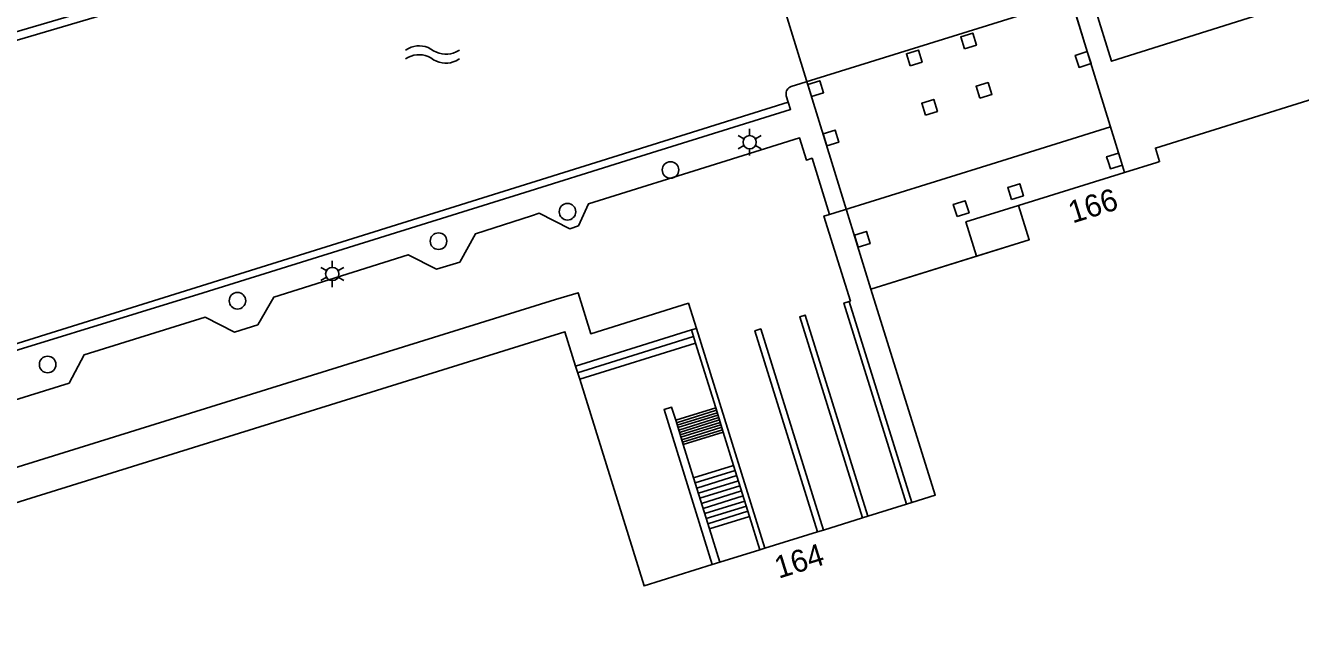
# Model space of a CAD drawing. Extents: x 122462 to 123306, y 485548 to 486417.
# Drawn here: x 122575 to 122661.2, y 486218.9 to 486259.3 of the extents above; entities that cross this region are included whole.
import ezdxf

# ---------------------------------------------------------------- set-up
doc = ezdxf.new("R2010")
doc.units = 0
for name, color, linetype in [('B-WE-IE-MEUBILAIR_WEGMEUBILAIR_VERKEERSBORD-S', 7, 'Continuous'), ('Level 1', 7, 'Continuous'), ('Level 10', 7, 'Continuous'), ('Level 15', 7, 'Continuous'), ('Level 17', 7, 'Continuous'), ('Level 21', 7, 'Continuous'), ('Level 30', 7, 'Continuous'), ('Level 31', 7, 'Continuous'), ('Level 33', 7, 'Continuous'), ('Level 34', 7, 'Continuous'), ('Level 50', 7, 'Continuous'), ('Level 53', 7, 'Continuous'), ('Level 55', 7, 'Continuous')]:
    doc.layers.add(name, color=color, linetype=linetype)

msp = doc.modelspace()

# ---------------------------------------------------------------- linework, layer by layer
at = {"layer": 'Level 1'}
for p, q in [((122612.185, 486236.237), (122612.463, 486235.343)), ((122631.928, 486226.083), (122634.557, 486226.902)), ((122634.557, 486226.902), (122634.911, 486227.012)), ((122628.935, 486225.151), (122631.566, 486225.97)), ((122631.566, 486225.97), (122631.928, 486226.083)), ((122624.983, 486223.92), (122628.542, 486225.029)), ((122628.542, 486225.029), (122628.935, 486225.151)), ((122621.937, 486222.972), (122624.643, 486223.814)), ((122624.643, 486223.814), (122624.983, 486223.92)), ((122621.425, 486222.812), (122621.937, 486222.972))]:
    msp.add_line(p, q, dxfattribs=at)
for points in [[(122651.459, 486250), (122651.655, 486250.061), (122651.37, 486250.979), (122664.62, 486255.11)], [(122642.123, 486247.092), (122649.294, 486249.327), (122651.459, 486250)], [(122639.286, 486243.663), (122642.846, 486244.771), (122642.123, 486247.092)], [(122634.911, 486227.012), (122636.491, 486227.504), (122632.15, 486241.439), (122639.286, 486243.663)], [(122568.185, 486205.52), (122562.62, 486223.35), (122611.459, 486238.559), (122612.185, 486236.237)], [(122612.463, 486235.343), (122616.813, 486221.376), (122621.425, 486222.812)]]:
    msp.add_lwpolyline(points, dxfattribs=at)
at = {"layer": 'Level 10'}
for points in [[(122649.086, 486250), (122637.509, 486287.509), (122619.66, 486281.92), (122629.509, 486250)], [(122629.509, 486250), (122632.15, 486241.439)], [(122632.15, 486241.439), (122642.846, 486244.771), (122642.123, 486247.092), (122649.294, 486249.327), (122649.086, 486250)]]:
    msp.add_lwpolyline(points, dxfattribs=at)
at = {"layer": 'Level 15'}
for p, q in [((122626.563, 486254.069), (122613.551, 486250)), ((122613.551, 486250), (122569.314, 486236.167))]:
    msp.add_line(p, q, dxfattribs=at)
for points in [[(122550.196, 486251.234), (122550.057, 486251.714), (122621.32, 486272.63), (122621.725, 486271.283), (122622.834, 486271.63)], [(122622.982, 486271.151), (122621.848, 486270.798), (122621.764, 486270.784), (122621.68, 486270.784), (122621.596, 486270.799), (122621.516, 486270.827), (122621.442, 486270.869), (122621.377, 486270.922), (122621.321, 486270.986), (122621.277, 486271.059), (122621.246, 486271.138), (122620.984, 486272.01), (122574.983, 486258.42), (122550.196, 486251.234)], [(122615.226, 486250), (122626.711, 486253.591), (122626.563, 486254.069)], [(122569.314, 486236.167), (122569.438, 486235.769), (122587.022, 486241.181), (122608.75, 486247.975), (122615.226, 486250)]]:
    msp.add_lwpolyline(points, dxfattribs=at)
at = {"layer": 'Level 17'}
for p, q in [((122646.771, 486257.493), (122645.99, 486260.026)), ((122640.626, 486250), (122648.342, 486252.402)), ((122629.35, 486246.49), (122640.626, 486250))]:
    msp.add_line(p, q, dxfattribs=at)
for points in [[(122647.698, 486260.681), (122647.254, 486260.541), (122648.404, 486256.843), (122711.12, 486276.603), (122725.537, 486281.145), (122725.675, 486281.196), (122725.808, 486281.26), (122725.933, 486281.337), (122726.05, 486281.426), (122726.158, 486281.526), (122726.256, 486281.637), (122726.343, 486281.756), (122726.417, 486281.883), (122726.478, 486282.017), (122726.527, 486282.156), (122726.561, 486282.299), (122726.581, 486282.445), (122726.586, 486282.592), (122726.578, 486282.739), (122726.554, 486282.885), (122726.517, 486283.027), (122725.93, 486284.893)], [(122626.563, 486254.069), (122626.428, 486254.502), (122626.41, 486254.587), (122626.406, 486254.674), (122626.418, 486254.76), (122626.445, 486254.843), (122626.485, 486254.92), (122626.538, 486254.989), (122626.602, 486255.048), (122626.676, 486255.095), (122626.756, 486255.128), (122645.676, 486261.045)], [(122628.257, 486250), (122628.168, 486250.287), (122627.784, 486250.167), (122627.32, 486251.659), (122622.002, 486250)], [(122622.002, 486250), (122613.061, 486247.211), (122612.371, 486245.711), (122611.801, 486245.521), (122609.731, 486246.571), (122609.203, 486246.4), (122605.411, 486245.171), (122604.351, 486243.261), (122602.791, 486242.791), (122600.861, 486243.761), (122591.781, 486240.901), (122590.701, 486239.031), (122589.131, 486238.521), (122587.141, 486239.541), (122578.981, 486237.001), (122577.951, 486235.091), (122562.791, 486230.361)], [(122629.35, 486246.49), (122628.257, 486250)], [(122630.676, 486240.61), (122630.754, 486240.634), (122628.968, 486246.371), (122629.35, 486246.49)], [(122562.83, 486225.799), (122610.835, 486240.728), (122612.348, 486241.198), (122613.211, 486238.425), (122619.812, 486240.481), (122620.355, 486238.782)]]:
    msp.add_lwpolyline(points, dxfattribs=at)
at = {"layer": 'Level 21'}
for p, q in [((122630.676, 486240.61), (122634.911, 486227.012)), ((122620.355, 486238.782), (122620.015, 486238.676)), ((122620.015, 486238.676), (122620.293, 486237.782)), ((122624.983, 486223.92), (122620.355, 486238.782)), ((122620.293, 486237.782), (122621.655, 486233.41)), ((122621.655, 486233.41), (122622.165, 486231.772)), ((122618.949, 486232.568), (122619.459, 486230.929)), ((122622.165, 486231.772), (122622.866, 486229.522)), ((122619.459, 486230.929), (122620.16, 486228.679)), ((122622.866, 486229.522), (122623.94, 486226.072)), ((122620.16, 486228.679), (122621.234, 486225.23)), ((122623.94, 486226.072), (122624.643, 486223.814)), ((122621.234, 486225.23), (122621.937, 486222.972))]:
    msp.add_line(p, q, dxfattribs=at)
for points in [[(122634.557, 486226.902), (122630.323, 486240.5), (122630.676, 486240.61)], [(122631.566, 486225.97), (122627.332, 486239.569), (122627.693, 486239.681), (122631.928, 486226.083)], [(122628.542, 486225.029), (122624.308, 486238.627), (122624.701, 486238.749), (122628.935, 486225.151)], [(122621.425, 486222.812), (122618.162, 486233.292), (122618.674, 486233.451), (122618.949, 486232.568)]]:
    msp.add_lwpolyline(points, dxfattribs=at)
at = {"layer": 'Level 30'}
msp.add_lwpolyline([(122639.286, 486243.663), (122638.563, 486245.983), (122642.123, 486247.092)], dxfattribs=at)
at = {"layer": 'Level 31'}
for p, q in [((122612.185, 486236.237), (122620.015, 486238.676)), ((122620.293, 486237.782), (122612.463, 486235.343)), ((122618.949, 486232.568), (122621.655, 486233.41)), ((122622.165, 486231.772), (122619.459, 486230.929)), ((122620.16, 486228.679), (122622.866, 486229.522)), ((122623.94, 486226.072), (122621.234, 486225.23))]:
    msp.add_line(p, q, dxfattribs=at)
at = {"layer": 'Level 33'}
for p, q in [((122612.324, 486235.79), (122620.154, 486238.229)), ((122619, 486232.404), (122621.706, 486233.246)), ((122619.051, 486232.24), (122621.757, 486233.082)), ((122619.102, 486232.076), (122621.808, 486232.918)), ((122619.153, 486231.912), (122621.859, 486232.754)), ((122619.204, 486231.748), (122621.91, 486232.59)), ((122619.255, 486231.584), (122621.961, 486232.426)), ((122619.306, 486231.42), (122622.012, 486232.262)), ((122619.357, 486231.256), (122622.063, 486232.098)), ((122619.408, 486231.092), (122622.115, 486231.934)), ((122620.267, 486228.335), (122622.974, 486229.177)), ((122620.374, 486227.989), (122623.081, 486228.832)), ((122620.482, 486227.645), (122623.189, 486228.487)), ((122620.59, 486227.3), (122623.296, 486228.142)), ((122620.697, 486226.955), (122623.404, 486227.797)), ((122620.805, 486226.61), (122623.511, 486227.452)), ((122620.912, 486226.265), (122623.618, 486227.107)), ((122621.019, 486225.92), (122623.726, 486226.762)), ((122621.126, 486225.575), (122623.833, 486226.417))]:
    msp.add_line(p, q, dxfattribs=at)
at = {"layer": 'Level 34'}
for points in [[(122638.467, 486257.684), (122638.214, 486258.496), (122639.026, 486258.749), (122639.279, 486257.937), (122638.467, 486257.684)], [(122634.792, 486256.54), (122634.539, 486257.352), (122635.35, 486257.604), (122635.603, 486256.792), (122634.792, 486256.54)], [(122646.771, 486257.493), (122647.022, 486256.681), (122646.211, 486256.428), (122645.96, 486257.24), (122646.771, 486257.493)], [(122628.129, 486254.466), (122627.879, 486255.278), (122628.691, 486255.53), (122628.941, 486254.718), (122628.129, 486254.466)], [(122639.508, 486254.341), (122639.256, 486255.153), (122640.068, 486255.406), (122640.321, 486254.594), (122639.508, 486254.341)], [(122635.832, 486253.197), (122635.579, 486254.008), (122636.391, 486254.261), (122636.643, 486253.45), (122635.832, 486253.197)], [(122629.162, 486251.121), (122628.911, 486251.932), (122629.723, 486252.185), (122629.974, 486251.373), (122629.162, 486251.121)], [(122648.196, 486250), (122648.075, 486250.387), (122648.886, 486250.639)], [(122649.139, 486249.829), (122648.328, 486249.577), (122648.196, 486250)], [(122641.642, 486247.495), (122641.39, 486248.307), (122642.201, 486248.56), (122642.454, 486247.748), (122641.642, 486247.495)], [(122637.966, 486246.351), (122637.714, 486247.163), (122638.525, 486247.416), (122638.777, 486246.603), (122637.966, 486246.351)], [(122631.278, 486244.269), (122631.028, 486245.081), (122631.84, 486245.334), (122632.091, 486244.522), (122631.278, 486244.269)]]:
    msp.add_lwpolyline(points, dxfattribs=at)
at = {"layer": 'Level 50'}
for p, q in [((122623.95, 486251.817), (122623.95, 486252.267)), ((122623.56, 486251.592), (122623.17, 486251.817)), ((122624.729, 486251.817), (122624.339, 486251.592)), ((122623.56, 486251.142), (122623.17, 486250.917)), ((122623.95, 486250.467), (122623.95, 486250.917)), ((122624.729, 486250.917), (122624.339, 486251.142)), ((122595.352, 486242.686), (122594.962, 486242.911)), ((122595.742, 486242.911), (122595.742, 486243.361)), ((122596.521, 486242.911), (122596.131, 486242.686)), ((122595.352, 486242.236), (122594.962, 486242.011)), ((122595.742, 486241.561), (122595.742, 486242.011)), ((122596.521, 486242.011), (122596.131, 486242.236))]:
    msp.add_line(p, q, dxfattribs=at)
for centre in [(122623.95, 486251.367), (122595.742, 486242.461)]:
    msp.add_circle(centre, 0.45, dxfattribs=at)
at = {"layer": 'Level 53'}
for centre in [(122618.601, 486249.492), (122611.636, 486246.668), (122602.921, 486244.681), (122589.331, 486240.651), (122576.501, 486236.341)]:
    msp.add_circle(centre, 0.56, dxfattribs=at)
at = {"layer": 'Level 55'}
for points in [[(122600.691, 486257.602), (122600.881, 486257.716), (122601.071, 486257.797), (122601.261, 486257.852), (122601.451, 486257.882), (122601.641, 486257.889), (122601.831, 486257.872), (122602.021, 486257.832), (122602.211, 486257.766), (122602.401, 486257.671), (122602.591, 486257.548), (122602.781, 486257.45), (122602.971, 486257.38), (122603.161, 486257.337), (122603.351, 486257.317), (122603.541, 486257.319), (122603.731, 486257.344), (122603.921, 486257.394), (122604.111, 486257.47), (122604.301, 486257.576), (122604.336, 486257.6)], [(122600.691, 486257.002), (122600.881, 486257.116), (122601.071, 486257.197), (122601.261, 486257.252), (122601.451, 486257.282), (122601.641, 486257.289), (122601.831, 486257.272), (122602.021, 486257.232), (122602.211, 486257.166), (122602.401, 486257.071), (122602.591, 486256.948), (122602.781, 486256.85), (122602.971, 486256.78), (122603.161, 486256.737), (122603.351, 486256.717), (122603.541, 486256.719), (122603.731, 486256.744), (122603.921, 486256.794), (122604.111, 486256.87), (122604.301, 486256.976), (122604.336, 486257)]]:
    msp.add_lwpolyline(points, dxfattribs=at)

# ---------------------------------------------------------------- texts
at = {"layer": 'B-WE-IE-MEUBILAIR_WEGMEUBILAIR_VERKEERSBORD-S'}
for s, rotation, p in [('166', 17.30288, (122645.773, 486245.872)), ('164', 17.29384, (122625.915, 486221.854))]:
    msp.add_text(s, height=1.5, rotation=rotation, dxfattribs=at).set_placement(p)

doc.saveas('drawing.dxf')
